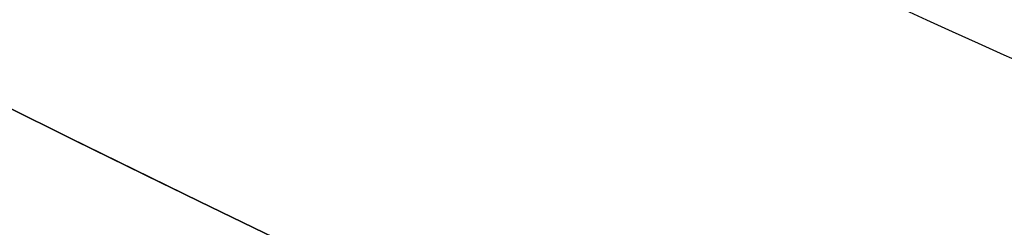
# Model space of a CAD drawing. Header units: millimetres. Extents: x -1649 to 240, y -242 to 238.
# Tile 354 of 656: x -10.26 to -9.28, y -22.609 to -22.402. Entities that reach past the tile are written whole.
import ezdxf

# ---------------------------------------------------------------- set-up
doc = ezdxf.new("R2010")
doc.units = ezdxf.units.MM
for name, color, linetype, true_color in [('BOMBILLA', 7, 'Continuous', 0xfff700), ('NEGRO', 7, 'Continuous', 0x292828), ('PANTALLA', 7, 'Continuous', 0xffffff)]:
    doc.layers.add(name, color=color, linetype=linetype, true_color=true_color)

# ---------------------------------------------------------------- blocks, each defined once
blk = doc.blocks.new('DOME M 29914')
at = {"layer": 'BOMBILLA', "extrusion": (0, 0, -1)}
blk.add_arc((-12.50152331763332, -0.01811837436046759, -330.6345638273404), 24.05871559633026, 180.8118392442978, 0.8118392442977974, dxfattribs=at)
at = {"layer": 'NEGRO', "extrusion": (0, 0, -1)}
for centre, radius, start, end in [((-12.49999999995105, -1.341600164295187e-10, -253.25), 211.4999999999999, 292.5907274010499, 112.5907273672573), ((-12.49999999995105, -1.341600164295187e-10, -253.5), 210, 329.857864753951, 149.8578647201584), ((-12.49999999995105, -1.341600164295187e-10, -253.25), 210.4999999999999, 292.5907274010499, 112.5907273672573), ((-12.49999999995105, -1.341600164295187e-10, -253.5), 206, 329.857864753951, 149.8578647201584), ((-12.49999999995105, -1.341600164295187e-10, -247), 199.5, 292.5907274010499, 112.5907273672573), ((-12.49999999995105, -1.341500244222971e-10, -258.5), 211.5, 292.590727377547, 112.5907273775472), ((-12.49999999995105, -1.341506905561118e-10, -248), 210.5, 292.590727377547, 112.5907273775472), ((-12.49999999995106, -1.341466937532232e-10, -258.4999999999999), 210.5, 292.5907273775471, 112.5907273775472), ((-12.49999999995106, -1.341513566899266e-10, -247.5), 199.5, 292.5907273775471, 112.5907273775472), ((-12.49999999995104, -1.341606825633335e-10, -259.5), 210, 329.8578647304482, 149.8578647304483), ((-12.49999999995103, -1.341431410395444e-10, -259.5), 206, 329.8578647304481, 149.8578647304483), ((-12.49999999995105, -1.341600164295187e-10, -253.25), 211.4999999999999, 112.5907273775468, 292.5907274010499), ((-12.49999999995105, -1.341950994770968e-10, -248), 211.5, 112.5907273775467, 292.5907273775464), ((-12.49999999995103, -1.341977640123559e-10, -258.4999999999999), 211.5, 112.5907273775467, 292.5907273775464), ((-12.49999999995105, -1.341600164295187e-10, -253.25), 210.4999999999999, 112.5907273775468, 292.5907274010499), ((-12.49999999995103, -1.341911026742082e-10, -258.5), 210.5, 112.5907273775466, 292.5907273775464), ((-12.49999999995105, -1.341600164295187e-10, -247), 199.5, 112.5907273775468, 292.5907274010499), ((-12.49999999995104, -1.341873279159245e-10, -247.5), 199.5, 112.5907273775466, 292.5907273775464), ((-12.49999999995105, -1.341600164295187e-10, -253.5), 210, 149.8578647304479, 329.857864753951), ((-12.49999999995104, -1.341280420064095e-10, -259.5), 210, 149.8578647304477, 329.8578647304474), ((-12.49999999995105, -1.341600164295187e-10, -253.5), 206, 149.8578647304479, 329.857864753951), ((-12.49999999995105, -1.341633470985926e-10, -259.5), 206, 149.8578647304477, 329.8578647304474), ((-12.49999999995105, -1.341600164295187e-10, -265.119279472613), 28.40000000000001, 60.27582303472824, 240.2758230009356), ((-12.49999999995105, -1.341569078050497e-10, -265.619279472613), 26.30000000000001, 60.27582301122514, 240.2758230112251), ((-12.49999999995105, -1.341600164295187e-10, -264.369279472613), 26.30000000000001, 60.27582303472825, 240.2758230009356), ((-12.49999999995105, -1.341582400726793e-10, -267.119279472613), 28.40000000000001, 60.27582301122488, 240.2758230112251), ((-12.49999999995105, -1.341600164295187e-10, -265.119279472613), 28.40000000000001, 240.2758230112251, 60.27582303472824), ((-12.49999999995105, -1.3417089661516e-10, -267.119279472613), 28.4, 240.2758230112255, 60.27582301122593), ((-12.49999999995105, -1.341600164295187e-10, -264.369279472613), 26.30000000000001, 240.2758230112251, 60.27582303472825), ((-12.49999999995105, -1.341686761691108e-10, -265.619279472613), 26.3, 240.2758230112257, 60.27582301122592), ((-12.49999999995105, -1.341682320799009e-10, -275.919279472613), 23.1, 240.2758230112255, 60.27582301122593), ((-12.49999999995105, -1.341582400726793e-10, -256.5), 26, 227.962105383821, 47.96210538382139), ((-12.4999999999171, -7.470535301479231e-11, -275.919279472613), 21.85790949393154, 240.2758230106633, 60.27582301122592), ((-12.49999999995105, -1.341600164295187e-10, -273.571862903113), 20.59548659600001, 259.7877403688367, 60.27582302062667), ((-12.49999999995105, -1.341600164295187e-10, -267.568868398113), 20.59548659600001, 260.1318514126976, 60.27582303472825), ((-12.49999999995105, -1.341600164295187e-10, -270.867860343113), 20.59548659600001, 240.2758230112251, 60.27582303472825), ((-12.49999999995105, -1.341631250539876e-10, -252.7), 21.75, 227.962105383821, 47.9621053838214), ((-12.49999999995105, -1.341640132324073e-10, -252.7), 20.95, 227.962105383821, 47.9621053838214), ((-12.49999999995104, -1.341553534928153e-10, -221), 20.94999999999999, 227.9621053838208, 47.9621053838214), ((-12.49999999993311, -1.141173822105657e-10, -281.3), 19.1499999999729, 227.9621053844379, 47.9621053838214), ((-12.49999999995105, -1.341600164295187e-10, -278.271747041), 19.85, 240.4672693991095, 34.66480464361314), ((-12.49999999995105, -1.341600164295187e-10, -275.271747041), 19.85, 240.4672693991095, 34.66480464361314), ((-12.49999999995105, -1.341600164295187e-10, -272.271747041), 19.85, 240.4672693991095, 34.66480464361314), ((-12.49999999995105, -1.341600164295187e-10, -269.271747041), 19.85, 240.4672693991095, 34.66480464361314), ((-12.49999999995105, -1.341600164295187e-10, -266.271747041), 19.85, 240.4672693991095, 34.66480464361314), ((-12.49999999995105, -1.341600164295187e-10, -263.271747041), 19.85, 240.4672693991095, 34.66480464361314), ((-12.49999999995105, -1.341600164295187e-10, -260.271747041), 19.85, 240.4672693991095, 34.66480464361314), ((-12.49999999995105, -1.341600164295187e-10, -257.271747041), 19.85, 240.4672693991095, 34.66480464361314), ((-12.49999999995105, -1.341600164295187e-10, -254.271747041), 19.85, 240.4672693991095, 34.66480464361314), ((-12.49999999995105, -1.341600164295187e-10, -251.271747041), 19.85, 240.4672693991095, 34.66480464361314), ((-12.49999999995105, -1.341600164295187e-10, -248.271747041), 19.85, 240.4672693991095, 34.66480464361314), ((-12.49999999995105, -1.341600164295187e-10, -245.271747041), 19.85, 240.4672693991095, 34.66480464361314), ((-12.49999999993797, -1.262969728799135e-10, -242.3), 19.85000000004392, 237.220322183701, 30.95717537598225), ((-12.49999999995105, -1.341600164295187e-10, -258.5), 32.49999999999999, 179.8578647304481, 359.8578647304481), ((-12.49999999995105, -1.341600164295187e-10, -257.5), 32.49999999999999, 179.8578647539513, 359.8578647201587), ((-12.49999999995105, -1.341600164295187e-10, -258.4999999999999), 20.25, 179.8578647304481, 359.8578647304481), ((-12.49999999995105, -1.341600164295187e-10, -242.9861459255), 19.85, 227.9621053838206, 308.5412627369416), ((-12.49999999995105, -1.341600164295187e-10, -271.519279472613), 23.10000000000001, 271.3777590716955, 317.1738869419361), ((-12.49999999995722, -1.265829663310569e-10, -274.9192794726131), 20.59548659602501, 240.2758230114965, 309.1348829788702)]:
    blk.add_arc(centre, radius, start, end, dxfattribs=at)
at = {"layer": 'NEGRO'}
for centre, radius, start, end in [((12.49999999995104, -1.341891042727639e-10, 248), 211.5, 67.4092726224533, 247.4092726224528), ((12.49999999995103, -1.341704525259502e-10, 246.5), 210, 67.4092726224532, 247.4092726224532), ((12.49999999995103, -1.341822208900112e-10, 247.5), 210, 67.40927262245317, 210.1421352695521), ((12.49999999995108, -1.341893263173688e-10, 247.5), 210.0000000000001, 67.40927262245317, 210.1421352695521), ((12.49999999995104, -1.341498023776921e-10, 247.5), 206, 30.14213526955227, 210.1421352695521), ((12.49999999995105, -1.341773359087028e-10, 246.5), 199.5, 67.40927262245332, 247.4092726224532), ((12.49999999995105, -1.341449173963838e-10, 248), 210.5, 247.4092726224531, 67.4092726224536), ((12.49999999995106, -1.341553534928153e-10, 246.5), 210, 247.4092726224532, 67.4092726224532), ((12.49999999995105, -1.34168010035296e-10, 246.5), 199.5, 247.4092726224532, 67.4092726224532), ((12.49999999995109, -1.341751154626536e-10, 247.5), 210, 247.4092726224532, 30.14213526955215), ((12.49999999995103, -1.341253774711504e-10, 247.5), 210.0000000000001, 247.4092726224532, 30.14213526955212), ((12.49999999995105, -1.341600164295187e-10, 247.5), 206, 210.1421352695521, 30.14213526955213), ((12.49999999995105, -1.341644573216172e-10, 263.1192794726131), 28.4, 299.7241769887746, 119.7241769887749), ((12.49999999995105, -1.341675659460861e-10, 263.1192794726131), 26.3, 299.7241769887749, 119.7241769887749), ((12.49999999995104, -1.341537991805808e-10, 263.119279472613), 28.40000000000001, 119.7241769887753, 299.7241769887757), ((12.49999999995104, -1.341571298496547e-10, 263.119279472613), 26.30000000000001, 119.7241769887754, 299.7241769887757), ((12.49999999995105, -1.341597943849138e-10, 255.7), 26, 132.0378946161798, 312.0378946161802), ((12.49999999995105, -1.341600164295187e-10, 256.1), 26, 132.0378946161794, 312.0378946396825), ((12.49999999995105, -1.341600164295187e-10, 269.359777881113), 21.85790949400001, 119.7241769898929, 299.724176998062), ((12.49999999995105, -1.341600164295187e-10, 272.359777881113), 21.85790949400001, 119.7241769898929, 299.724176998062), ((12.49999999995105, -1.341600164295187e-10, 274.513097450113), 21.85790949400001, 119.7241769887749, 286.8801097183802), ((12.49999999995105, -1.341617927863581e-10, 256.5), 24.75, 132.0378946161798, 312.0378946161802), ((12.49999999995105, -1.341622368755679e-10, 255.7), 24.75, 132.0378946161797, 312.0378946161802), ((12.49999999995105, -1.341640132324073e-10, 221), 21.75, 132.0378946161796, 312.0378946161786), ((12.49999999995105, -1.341600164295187e-10, 236.85), 21.75, 132.0378946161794, 312.0378946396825), ((12.49999999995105, -1.341600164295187e-10, 236.85), 20.95, 132.0378946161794, 312.0378946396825), ((12.49999999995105, -1.341600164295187e-10, 256.5), 32.49999999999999, 180.1421352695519, 0.1421352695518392), ((12.49999999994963, -1.929703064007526e-10, 267.1192794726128), 23.09999999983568, 222.8261130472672, 268.6222409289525)]:
    blk.add_arc(centre, radius, start, end, dxfattribs=at)
for points, weights in [([(93.57808880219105, 194.866481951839, 246.9393398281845), (-296.1548751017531, 357.0226595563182, 246.9393398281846), (-458.3110527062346, -32.71030434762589, 246.9393398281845), (-68.57808880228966, -194.8664819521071, 246.9393398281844)], [0.8164906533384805, 0.2721635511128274, 0.2721635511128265, 0.8164906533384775]), ([(93.3064566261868, 194.2136297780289, 247.6464466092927), (-295.1208029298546, 355.826543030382, 247.6464466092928), (-456.7337161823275, -32.60071652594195, 247.6464466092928), (-68.3064566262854, -194.213629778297, 247.6464466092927)], [0.8164906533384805, 0.2721635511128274, 0.2721635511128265, 0.8164906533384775]), ([(-68.57808880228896, -194.8664819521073, 246.9393398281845), (321.1548751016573, -357.0226595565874, 246.9393398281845), (483.3110527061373, 32.71030434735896, 246.9393398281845), (93.57808880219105, 194.866481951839, 246.9393398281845)], [0.8164906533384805, 0.2721635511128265, 0.2721635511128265, 0.8164906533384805]), ([(-68.3064566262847, -194.2136297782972, 247.6464466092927), (320.1208029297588, -355.8265430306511, 247.6464466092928), (481.7337161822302, 32.600716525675, 247.6464466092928), (93.3064566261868, 194.2136297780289, 247.6464466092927)], [0.8164906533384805, 0.2721635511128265, 0.2721635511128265, 0.8164906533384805]), ([(-2.652660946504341, 16.8063681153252, 254.821320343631), (-36.26539717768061, -13.49895377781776, 254.8213203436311), (-5.960075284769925, -47.11169000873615, 254.8213203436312), (27.65266094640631, -16.80636811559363, 254.8213203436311)], [0.8164906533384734, 0.2721635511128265, 0.2721635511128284, 0.816490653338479]), ([(-2.273865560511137, 16.38623235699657, 255.3870057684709), (-35.04633027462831, -13.1614987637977, 255.3870057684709), (-5.498599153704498, -45.93396347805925, 255.3870057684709), (27.27386556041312, -16.38623235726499, 255.3870057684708)], [0.816490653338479, 0.2721635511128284, 0.2721635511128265, 0.8164906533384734]), ([(-1.573958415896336, 15.60993985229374, 219.2322330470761), (-32.79383812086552, -12.53797697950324, 219.2322330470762), (-4.645921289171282, -43.75785668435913, 219.2322330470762), (26.57395841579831, -15.60993985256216, 219.2322330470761)], [0.816490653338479, 0.2721635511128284, 0.2721635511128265, 0.8164906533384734])]:
    blk.add_rational_spline(points, weights, degree=3, dxfattribs=at)
for points, weights, knots in [([(6.907576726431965, -20.47675540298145, 265.680037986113), (18.72983697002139, -23.70554248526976, 265.930037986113), (27.43717872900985, -15.08155832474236, 266.180037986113), (36.14452048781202, -6.457574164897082, 266.430037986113), (33.02960200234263, 5.395197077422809, 266.680037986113), (29.91468351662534, 17.24796832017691, 266.930037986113), (18.09242327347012, 20.47675540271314, 267.180037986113), (6.270163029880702, 23.70554248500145, 267.430037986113), (-2.437178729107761, 15.08155832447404, 267.680037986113), (-11.14452048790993, 6.457574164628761, 267.9300379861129), (-8.029602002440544, -5.39519707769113, 268.180037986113), (-4.914683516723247, -17.24796832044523, 268.430037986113), (6.907576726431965, -20.47675540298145, 268.680037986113), (18.72983697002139, -23.70554248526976, 268.930037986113), (27.43717872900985, -15.08155832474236, 269.180037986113), (36.14452048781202, -6.457574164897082, 269.430037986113), (33.02960200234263, 5.395197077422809, 269.680037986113), (29.91468351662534, 17.24796832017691, 269.930037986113), (18.09242327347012, 20.47675540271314, 270.180037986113), (6.270163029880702, 23.70554248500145, 270.430037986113), (-2.437178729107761, 15.08155832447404, 270.680037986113), (-11.14452048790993, 6.457574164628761, 270.9300379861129), (-8.029602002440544, -5.39519707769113, 271.180037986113), (-4.914683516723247, -17.24796832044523, 271.430037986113), (6.907576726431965, -20.47675540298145, 271.680037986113), (18.72983697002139, -23.70554248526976, 271.930037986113), (27.43717872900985, -15.08155832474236, 272.180037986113), (36.14452048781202, -6.457574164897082, 272.430037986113), (33.02960200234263, 5.395197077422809, 272.680037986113), (29.91468351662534, 17.24796832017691, 272.930037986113), (18.09242327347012, 20.47675540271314, 273.180037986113), (6.270163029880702, 23.70554248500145, 273.430037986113), (-2.437178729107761, 15.08155832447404, 273.680037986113), (-11.14452048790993, 6.457574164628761, 273.9300379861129), (-8.029602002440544, -5.39519707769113, 274.180037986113), (-4.914683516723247, -17.24796832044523, 274.430037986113), (6.907576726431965, -20.47675540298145, 274.680037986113), (18.72983697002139, -23.70554248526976, 274.930037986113), (27.43717872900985, -15.08155832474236, 275.180037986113), (33.52303629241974, -9.053962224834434, 275.3547714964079), (33.72102674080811, -0.4906464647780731, 275.5505846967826)], [1, 0.866025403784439, 1, 0.866025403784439, 1, 0.866025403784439, 1, 0.866025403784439, 1, 0.866025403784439, 1, 0.866025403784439, 1, 0.866025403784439, 1, 0.866025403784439, 1, 0.866025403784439, 1, 0.866025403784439, 1, 0.866025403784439, 1, 0.866025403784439, 1, 0.866025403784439, 1, 0.866025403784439, 1, 0.866025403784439, 1, 0.866025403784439, 1, 0.866025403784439, 1, 0.866025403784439, 1, 0.866025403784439, 1, 0.9024248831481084, 0.946979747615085], [0, 0, 0, 0.0416666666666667, 0.0416666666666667, 0.0833333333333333, 0.0833333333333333, 0.125, 0.125, 0.166666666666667, 0.166666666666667, 0.208333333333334, 0.208333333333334, 0.25, 0.25, 0.291666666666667, 0.291666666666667, 0.333333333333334, 0.333333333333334, 0.375, 0.375, 0.416666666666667, 0.416666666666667, 0.458333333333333, 0.458333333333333, 0.5, 0.5, 0.541666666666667, 0.541666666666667, 0.583333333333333, 0.583333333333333, 0.625, 0.625, 0.666666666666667, 0.666666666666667, 0.708333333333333, 0.708333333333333, 0.75, 0.75, 0.791666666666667, 0.791666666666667, 0.8220129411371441, 0.8220129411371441, 0.8220129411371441]), ([(6.907576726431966, -20.47675540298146, 267.788785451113), (18.72983697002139, -23.70554248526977, 268.038785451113), (27.43717872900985, -15.08155832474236, 268.288785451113), (36.14452048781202, -6.457574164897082, 268.538785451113), (33.02960200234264, 5.39519707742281, 268.788785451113), (29.91468351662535, 17.24796832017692, 269.038785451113), (18.09242327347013, 20.47675540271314, 269.288785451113), (6.270163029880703, 23.70554248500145, 269.538785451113), (-2.437178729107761, 15.08155832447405, 269.788785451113), (-11.14452048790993, 6.457574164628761, 270.038785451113), (-8.029602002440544, -5.39519707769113, 270.288785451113), (-4.914683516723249, -17.24796832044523, 270.538785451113), (6.907576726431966, -20.47675540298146, 270.788785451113), (18.72983697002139, -23.70554248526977, 271.038785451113), (27.43717872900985, -15.08155832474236, 271.288785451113), (36.14452048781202, -6.457574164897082, 271.538785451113), (33.02960200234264, 5.39519707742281, 271.788785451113), (29.91468351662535, 17.24796832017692, 272.038785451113), (18.09242327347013, 20.47675540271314, 272.288785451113), (6.270163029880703, 23.70554248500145, 272.538785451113), (-2.437178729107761, 15.08155832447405, 272.788785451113), (-11.14452048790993, 6.457574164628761, 273.038785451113), (-8.029602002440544, -5.39519707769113, 273.288785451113), (-4.914683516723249, -17.24796832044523, 273.538785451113), (6.907576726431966, -20.47675540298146, 273.788785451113), (18.72983697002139, -23.70554248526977, 274.038785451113), (27.43717872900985, -15.08155832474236, 274.288785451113), (36.14452048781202, -6.457574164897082, 274.538785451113), (33.02960200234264, 5.39519707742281, 274.788785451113), (29.91468351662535, 17.24796832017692, 275.038785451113), (18.09242327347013, 20.47675540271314, 275.288785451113), (12.34638650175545, 22.04606016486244, 275.4102942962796), (6.622775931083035, 20.39683669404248, 275.5505617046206)], [1, 0.866025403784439, 1, 0.866025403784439, 1, 0.866025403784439, 1, 0.866025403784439, 1, 0.866025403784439, 1, 0.866025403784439, 1, 0.866025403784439, 1, 0.866025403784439, 1, 0.866025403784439, 1, 0.866025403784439, 1, 0.866025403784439, 1, 0.866025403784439, 1, 0.866025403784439, 1, 0.866025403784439, 1, 0.866025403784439, 1, 0.9300682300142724, 0.9331421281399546], [0, 0, 0, 0.0416666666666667, 0.0416666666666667, 0.0833333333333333, 0.0833333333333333, 0.125, 0.125, 0.166666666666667, 0.166666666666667, 0.208333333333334, 0.208333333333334, 0.25, 0.25, 0.291666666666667, 0.291666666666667, 0.333333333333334, 0.333333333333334, 0.375, 0.375, 0.416666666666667, 0.416666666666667, 0.458333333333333, 0.458333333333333, 0.5, 0.5, 0.541666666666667, 0.541666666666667, 0.583333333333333, 0.583333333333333, 0.625, 0.625, 0.646749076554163, 0.646749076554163, 0.646749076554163]), ([(23.33770145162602, -18.98189755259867, 274.5958667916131), (15.47519105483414, -23.47099249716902, 274.395818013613), (6.74127664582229, -21.08566605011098, 274.216459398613), (-5.432538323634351, -17.76086557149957, 273.9664593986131), (-8.640084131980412, -5.555632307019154, 273.716459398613), (-11.84762994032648, 6.649600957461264, 273.466459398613), (-2.881360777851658, 15.53003374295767, 273.216459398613), (-0.8367582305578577, 17.55506279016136, 273.159451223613), (1.662298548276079, 18.98189755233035, 273.095866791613)], [0.94918348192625, 0.900100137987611, 1, 0.866025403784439, 1, 0.866025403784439, 1, 0.965925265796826, 0.949183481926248], [3.772535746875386, 3.772535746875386, 3.772535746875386, 3.803605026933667, 3.803605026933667, 3.845271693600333, 3.845271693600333, 3.886938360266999, 3.886938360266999, 3.897535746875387, 3.897535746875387, 3.897535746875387]), ([(23.33770145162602, -18.98189755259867, 271.595866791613), (15.47519105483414, -23.47099249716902, 271.3958180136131), (6.74127664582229, -21.08566605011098, 271.216459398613), (-5.432538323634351, -17.76086557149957, 270.9664593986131), (-8.640084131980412, -5.555632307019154, 270.716459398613), (-11.84762994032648, 6.649600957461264, 270.4664593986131), (-2.881360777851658, 15.53003374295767, 270.216459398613), (-0.8367582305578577, 17.55506279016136, 270.159451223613), (1.662298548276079, 18.98189755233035, 270.095866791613)], [0.94918348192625, 0.900100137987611, 1, 0.866025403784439, 1, 0.866025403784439, 1, 0.965925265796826, 0.949183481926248], [4.022535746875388, 4.022535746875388, 4.022535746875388, 4.053605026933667, 4.053605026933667, 4.095271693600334, 4.095271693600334, 4.136938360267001, 4.136938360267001, 4.147535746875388, 4.147535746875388, 4.147535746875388]), ([(1.662298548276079, 18.98189755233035, 267.123688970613), (-0.8367582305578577, 17.55506279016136, 267.187273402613), (-2.881360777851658, 15.53003374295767, 267.244281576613), (-11.84762994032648, 6.649600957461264, 267.494281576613), (-8.640084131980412, -5.555632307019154, 267.744281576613), (-5.432538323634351, -17.76086557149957, 267.9942815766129), (6.74127664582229, -21.08566605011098, 268.244281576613), (15.47519105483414, -23.47099249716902, 268.4236401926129), (23.33770145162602, -18.98189755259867, 268.623688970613)], [0.949183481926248, 0.965925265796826, 1, 0.866025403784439, 1, 0.866025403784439, 1, 0.900100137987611, 0.949183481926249], [0.156069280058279, 0.156069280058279, 0.156069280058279, 0.166666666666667, 0.166666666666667, 0.208333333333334, 0.208333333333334, 0.25, 0.25, 0.281069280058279, 0.281069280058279, 0.281069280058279]), ([(1.662298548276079, 18.98189755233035, 270.123688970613), (-0.8367582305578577, 17.55506279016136, 270.1872734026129), (-2.881360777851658, 15.53003374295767, 270.244281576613), (-11.84762994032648, 6.649600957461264, 270.4942815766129), (-8.640084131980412, -5.555632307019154, 270.744281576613), (-5.432538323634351, -17.76086557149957, 270.9942815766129), (6.74127664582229, -21.08566605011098, 271.244281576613), (15.47519105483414, -23.47099249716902, 271.4236401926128), (23.33770145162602, -18.98189755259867, 271.623688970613)], [0.949183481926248, 0.965925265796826, 1, 0.866025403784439, 1, 0.866025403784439, 1, 0.900100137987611, 0.94918348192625], [0.406069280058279, 0.406069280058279, 0.406069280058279, 0.416666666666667, 0.416666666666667, 0.458333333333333, 0.458333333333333, 0.5, 0.5, 0.53106928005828, 0.53106928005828, 0.53106928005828]), ([(1.662298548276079, 18.98189755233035, 273.123688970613), (-0.8367582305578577, 17.55506279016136, 273.1872734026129), (-2.881360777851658, 15.53003374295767, 273.244281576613), (-11.84762994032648, 6.649600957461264, 273.494281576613), (-8.640084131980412, -5.555632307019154, 273.744281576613), (-5.432538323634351, -17.76086557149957, 273.994281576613), (6.74127664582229, -21.08566605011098, 274.244281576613), (15.47519105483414, -23.47099249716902, 274.4236401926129), (23.33770145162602, -18.98189755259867, 274.623688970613)], [0.949183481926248, 0.965925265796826, 1, 0.866025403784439, 1, 0.866025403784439, 1, 0.900100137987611, 0.94918348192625], [0.656069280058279, 0.656069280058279, 0.656069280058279, 0.666666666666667, 0.666666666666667, 0.708333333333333, 0.708333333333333, 0.75, 0.75, 0.78106928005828, 0.78106928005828, 0.78106928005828])]:
    blk.add_rational_spline(points, weights, degree=2, knots=knots, dxfattribs=at)
for points in [[(-81.44199946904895, -154.7123160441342, 0.5), (3.009083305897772, -8.43874992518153, 0.5)], [(3.009083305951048, -8.438749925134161, 13), (-81.44199946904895, -154.7123160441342, 13)], [(-79.94199946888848, -152.1142398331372, 25.49999999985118), (3.009083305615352, -8.438749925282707, 25.50000000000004)], [(9.937286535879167, -12.43874992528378, 0.5000000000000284), (-74.51379623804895, -158.7123160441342, 0.5)], [(9.937286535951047, -12.43874992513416, 13), (-74.51379623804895, -158.7123160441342, 13)], [(9.937286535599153, -12.4387499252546, 25.5), (-73.01379623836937, -156.1142398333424, 25.49999999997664)], [(4.999999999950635, -12.99038105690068, 0.5), (-77.50000000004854, -155.8845726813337, 0.5)], [(4.999999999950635, -12.99038105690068), (-77.50000000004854, -155.8845726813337)], [(8.24759526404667, -14.86538105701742), (-74.25240473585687, -157.7595726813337)], [(-74.25240473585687, -157.7595726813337, 0.5), (8.24759526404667, -14.86538105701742, 0.5000000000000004)], [(8.247595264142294, -14.86538105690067, 0.25), (-74.25240473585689, -157.7595726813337, 0.25)]]:
    blk.add_open_spline(points, degree=1, dxfattribs=at)
blk.add_open_spline([(22.88069400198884, -18.18146319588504, 275.2599914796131), (22.37034527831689, -18.46368268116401, 275.2520334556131), (21.64882388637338, -18.83872435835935, 275.240781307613), (20.20725946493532, -19.42873560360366, 275.218961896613), (19.66677423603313, -19.62924196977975, 275.210865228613), (18.76198188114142, -19.91478353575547, 275.197484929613), (18.44472608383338, -20.00737719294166, 275.192818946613), (17.94509204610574, -20.1393129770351, 275.185511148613), (17.77459116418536, -20.18212932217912, 275.183023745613), (17.42566318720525, -20.26488805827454, 275.1779459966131), (17.22590366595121, -20.30930058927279, 275.1750466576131), (15.77642545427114, -20.61303677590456, 275.154051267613), (14.60160690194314, -20.73330595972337, 275.137496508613), (13.046242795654, -20.79132946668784, 275.115826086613), (12.56185365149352, -20.79010295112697, 275.109129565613), (11.88800167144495, -20.76828234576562, 275.099875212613), (11.67215687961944, -20.75766359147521, 275.096922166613), (11.36162959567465, -20.7379353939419, 275.0926902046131), (11.20967482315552, -20.72711976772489, 275.090623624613), (11.0626894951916, -20.71509136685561, 275.088631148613), (10.96580372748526, -20.7068257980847, 275.087319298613), (10.93930633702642, -20.70454375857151, 275.086960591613), (10.32072164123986, -20.6474650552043, 275.078604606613), (9.78822979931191, -20.57632055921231, 275.0714852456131), (9.01713831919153, -20.4445726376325, 275.061268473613), (8.76470717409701, -20.39648237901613, 275.057939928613), (8.393089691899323, -20.31875801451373, 275.0530626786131), (8.209037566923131, -20.27849829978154, 275.050652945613), (7.99740560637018, -20.22922685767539, 275.047892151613), (7.892365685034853, -20.204033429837, 275.046524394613), (7.847515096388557, -20.19311863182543, 275.045940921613), (7.817651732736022, -20.18581617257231, 275.045552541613), (7.815416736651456, -20.18528184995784, 275.045523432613), (6.905513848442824, -19.96065344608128, 275.033697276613), (6.226958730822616, -19.7343698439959, 275.024662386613), (5.493012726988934, -19.47012648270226, 275.014759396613), (5.295630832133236, -19.39402795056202, 275.012066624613), (5.068156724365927, -19.30413569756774, 275.008939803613), (5.003772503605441, -19.27818281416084, 275.008049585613), (4.924151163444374, -19.24577894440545, 275.006942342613), (4.888580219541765, -19.23120554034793, 275.006445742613), (4.859339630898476, -19.21914489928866, 275.006034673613), (4.841250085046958, -19.21166889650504, 275.0057796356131), (4.849641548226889, -19.21515640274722, 275.0058992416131), (3.265202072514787, -18.55775271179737, 274.983400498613), (1.399761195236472, -17.56557525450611, 274.9546426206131), (-0.4988035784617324, -15.97514236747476, 274.919279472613)], degree=3, knots=[0, 0, 0, 0, 0.124999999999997, 0.124999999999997, 0.187499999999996, 0.187499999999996, 0.218749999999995, 0.218749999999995, 0.234374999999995, 0.234374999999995, 0.249999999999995, 0.249999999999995, 0.374999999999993, 0.374999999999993, 0.437499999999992, 0.437499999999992, 0.468749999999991, 0.468749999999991, 0.484374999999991, 0.49218749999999, 0.49218749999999, 0.49999999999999, 0.49999999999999, 0.562499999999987, 0.562499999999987, 0.593749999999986, 0.593749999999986, 0.609374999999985, 0.617187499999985, 0.621093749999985, 0.623046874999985, 0.623046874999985, 0.624999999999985, 0.624999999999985, 0.687499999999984, 0.687499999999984, 0.718749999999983, 0.718749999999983, 0.734374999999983, 0.734374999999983, 0.742187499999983, 0.746093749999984, 0.746093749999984, 0.749999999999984, 0.749999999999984, 1, 1, 1, 1], dxfattribs=at)
at = {"layer": 'PANTALLA', "extrusion": (0, 0, -1)}
for radius in [210, 206]:
    blk.add_arc((-12.49999999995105, -1.341611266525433e-10, -259.5), radius, 59.85786473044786, 239.8578647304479, dxfattribs=at)
at = {"layer": 'PANTALLA'}
for radius in [210, 206]:
    blk.add_arc((12.49999999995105, -1.341600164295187e-10, 259.5), radius, 120.1421352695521, 300.1421352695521, dxfattribs=at)
at = {"layer": 'PANTALLA', "extrusion": (0.864782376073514, 0.5021468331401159, 3.049165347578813e-17)}
for radius in [210, 206]:
    blk.add_arc((-6.276835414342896, 259.5, 10.80977970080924), radius, 0, 180, dxfattribs=at)
at = {"layer": 'PANTALLA', "extrusion": (0.502146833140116, -0.864782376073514, 0)}
for centre, radius, start in [((10.80977970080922, 259.5000000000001, 6.276835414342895), 210, 358.5434189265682), ((10.80977970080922, 259.5000000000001, 6.276835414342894), 206, 358.5151295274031)]:
    blk.add_arc(centre, radius, start, 180, dxfattribs=at)
at = {"layer": 'PANTALLA'}
for points, knots in [([(-152.2349515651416, 130.1303219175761, 254.1619244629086), (-148.4311605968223, 134.9456279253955, 254.1619244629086), (-144.4180670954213, 139.5918377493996, 254.1619244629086), (-135.9963979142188, 148.5192942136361, 254.1619244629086), (-131.5918717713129, 152.7962481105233, 254.1619244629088), (-124.7138543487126, 158.9127901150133, 254.1619244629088), (-122.3769522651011, 160.9009771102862, 254.1619244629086), (-117.6176894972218, 164.7734917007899, 254.1619244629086), (-115.1959005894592, 166.6573540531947, 254.1619244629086), (-111.5026355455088, 169.4024914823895, 254.1619244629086), (-110.2615802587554, 170.3039992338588, 254.1619244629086), (-107.7599337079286, 172.0796504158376, 254.1619244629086), (-106.4994175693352, 172.9537405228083, 254.1619244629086), (-103.9594537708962, 174.6741348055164, 254.1619244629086), (-102.6800823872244, 175.520387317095, 254.1619244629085), (-100.7472989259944, 176.7686126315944, 254.1619244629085), (-100.1007342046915, 177.1811721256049, 254.1619244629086), (-98.8032001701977, 177.9991313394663, 254.1619244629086), (-98.15215282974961, 178.4045800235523, 254.1619244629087), (-97.49894991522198, 178.806420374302, 254.1619244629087), (-96.74110677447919, 179.2726337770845, 254.1619244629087), (-95.98024954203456, 179.7340592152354, 254.1619244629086), (-94.45285327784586, 180.6471250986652, 254.1619244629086), (-93.68619060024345, 181.0988390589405, 254.1619244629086), (-92.91676112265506, 181.5456180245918, 254.1619244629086), (-92.14730831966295, 181.9924105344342, 254.1619244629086), (-91.37496414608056, 182.4343399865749, 254.1619244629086), (-89.82484464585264, 183.3082725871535, 254.1619244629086), (-89.04694384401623, 183.7403460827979, 254.1619244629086), (-88.2664026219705, 184.1674158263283, 254.1619244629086), (-87.59360014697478, 184.5355367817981, 254.1619244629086), (-86.91874742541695, 184.8999885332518, 254.1619244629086), (-85.56516968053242, 185.6214309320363, 254.1619244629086), (-84.88636327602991, 185.9784647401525, 254.1619244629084), (-82.84422539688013, 187.0383287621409, 254.1619244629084), (-81.47507822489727, 187.7299720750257, 254.1619244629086), (-78.72187086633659, 189.0831246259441, 254.1619244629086), (-77.33789335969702, 189.7445932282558, 254.1619244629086), (-74.55568938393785, 191.0370767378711, 254.1619244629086), (-73.15754646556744, 191.6680528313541, 254.1619244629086), (-68.94266623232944, 193.5148800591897, 254.1619244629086), (-66.1060665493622, 194.6843676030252, 254.1619244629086), (-60.38365236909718, 196.8981714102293, 254.1619244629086), (-57.49852536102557, 197.9422217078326, 254.1619244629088), (-48.77692298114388, 200.883796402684, 254.1619244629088), (-42.87909702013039, 202.5890336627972, 254.1619244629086), (-30.95104446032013, 205.4779007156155, 254.1619244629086), (-24.92655343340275, 206.6601414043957, 254.1619244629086), (-18.85895380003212, 207.5767833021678, 254.1619244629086), (-11.78366055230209, 208.6456590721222, 254.1619244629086), (-4.65834489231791, 209.3520919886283, 254.1619244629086), (9.636526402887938, 210.0345393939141, 254.1619244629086), (16.79673406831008, 210.0101076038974, 254.1619244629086), (38.24090065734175, 208.8396227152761, 254.1619244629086), (52.42274021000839, 206.5980561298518, 254.1619244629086), (66.26563000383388, 202.9304363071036, 254.1619244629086), (80.09839053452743, 199.2655001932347, 254.1619244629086), (93.52017523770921, 194.1958114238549, 254.1619244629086), (112.7181359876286, 184.6048689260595, 254.1619244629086), (118.9472309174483, 181.0845643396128, 254.1619244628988), (131.0218246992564, 173.4220559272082, 254.1619244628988), (136.8594390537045, 169.2848555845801, 254.1619244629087), (142.474544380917, 164.8578865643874, 254.1619244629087), (152.8431851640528, 156.6832132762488, 254.1619244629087), (162.4174956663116, 147.5485799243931, 254.1619244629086), (179.722944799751, 127.6022165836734, 254.1619244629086), (187.4154922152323, 116.8349670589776, 254.1619244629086), (194.0456180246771, 105.416761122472, 254.1619244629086), (200.6757438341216, 93.99855518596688, 254.1619244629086), (206.2138776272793, 81.98031812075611, 254.1619244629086), (214.9589424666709, 57.06325928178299, 254.1619244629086), (218.1463719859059, 44.22000264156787, 254.1619244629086), (220.1063333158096, 31.16272319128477, 254.1619244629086), (221.167744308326, 24.09159391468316, 254.1619244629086), (221.8671954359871, 16.9708540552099, 254.1619244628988), (222.5367079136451, 2.68584081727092, 254.1619244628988), (222.5063320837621, -4.469104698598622, 254.1619244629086), (221.3196483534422, -25.89664904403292, 254.1619244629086), (219.0695100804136, -40.06643826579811, 254.1619244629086), (215.3956309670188, -53.89682628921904, 254.1619244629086), (211.7190615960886, -67.73734183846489, 254.1619244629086), (206.6359550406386, -81.16534323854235, 254.1619244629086), (197.0227043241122, -100.369710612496, 254.1619244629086), (193.4946289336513, -106.6004292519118, 254.1619244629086), (185.8159999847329, -118.6771729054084, 254.1619244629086), (181.6704677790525, -124.5153004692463, 254.1619244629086), (177.2349515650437, -130.1303219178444, 254.1619244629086), (173.4311605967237, -134.9456279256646, 254.1619244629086), (169.4180670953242, -139.5918377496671, 254.1619244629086), (160.9963979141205, -148.5192942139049, 254.1619244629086), (156.5918717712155, -152.7962481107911, 254.1619244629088), (149.7138543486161, -158.9127901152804, 254.1619244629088), (147.3769522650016, -160.9009771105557, 254.1619244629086), (142.6176894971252, -164.7734917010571, 254.1619244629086), (140.1959005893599, -166.6573540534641, 254.1619244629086), (136.5026355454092, -169.4024914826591, 254.1619244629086), (135.2615802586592, -170.3039992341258, 254.1619244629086), (132.7599337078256, -172.0796504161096, 254.1619244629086), (131.4994175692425, -172.9537405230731, 254.1619244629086), (128.9594537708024, -174.6741348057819, 254.1619244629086), (127.6800823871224, -175.520387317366, 254.1619244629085), (125.7472989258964, -176.7686126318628, 254.1619244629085), (125.1007342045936, -177.1811721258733, 254.1619244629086), (123.8032001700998, -177.9991313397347, 254.1619244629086), (123.1521528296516, -178.4045800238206, 254.1619244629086), (122.498949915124, -178.8064203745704, 254.1619244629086), (121.7411067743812, -179.2726337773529, 254.1619244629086), (120.9802495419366, -179.7340592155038, 254.1619244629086), (119.4528532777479, -180.6471250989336, 254.1619244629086), (118.6861906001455, -181.0988390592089, 254.1619244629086), (117.9167611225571, -181.5456180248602, 254.1619244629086), (117.147308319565, -181.9924105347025, 254.1619244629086), (116.3749641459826, -182.4343399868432, 254.1619244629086), (114.8248446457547, -183.3082725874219, 254.1619244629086), (114.0469438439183, -183.7403460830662, 254.1619244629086), (113.2664026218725, -184.1674158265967, 254.1619244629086), (112.5936001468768, -184.5355367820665, 254.1619244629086), (111.918747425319, -184.8999885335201, 254.1619244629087), (110.5651696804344, -185.6214309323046, 254.1619244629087), (109.8863632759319, -185.9784647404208, 254.1619244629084), (107.8442253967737, -187.0383287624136, 254.1619244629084), (106.4750782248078, -187.7299720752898, 254.1619244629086), (103.7218708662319, -189.0831246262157, 254.1619244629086), (102.3378933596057, -189.744593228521, 254.1619244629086), (99.55568938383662, -191.037076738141, 254.1619244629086), (98.15754646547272, -191.6680528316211, 254.1619244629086), (93.94266623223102, -193.5148800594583, 254.1619244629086), (91.10606654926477, -194.6843676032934, 254.1619244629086), (85.38365236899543, -196.8981714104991, 254.1619244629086), (82.49852536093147, -197.9422217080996, 254.1619244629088), (73.7769229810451, -200.8837964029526, 254.1619244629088), (67.8790970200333, -202.5890336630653, 254.1619244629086), (55.9510444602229, -205.4779007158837, 254.1619244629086), (49.92655343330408, -206.6601414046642, 254.1619244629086), (43.85895379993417, -207.5767833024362, 254.1619244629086), (36.78366055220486, -208.6456590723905, 254.1619244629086), (29.65834489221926, -209.3520919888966, 254.1619244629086), (15.36347359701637, -210.0345393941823, 254.1619244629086), (8.20326593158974, -210.0101076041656, 254.1619244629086), (-13.24090065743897, -208.8396227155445, 254.1619244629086), (-27.4227402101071, -206.5980561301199, 254.1619244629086), (-41.26563000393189, -202.9304363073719, 254.1619244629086), (-55.0983905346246, -199.2655001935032, 254.1619244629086), (-68.52017523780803, -194.1958114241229, 254.1619244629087), (-87.71813598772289, -184.6048689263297, 254.1619244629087), (-93.94723091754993, -181.0845643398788, 254.1619244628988), (-106.0218246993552, -173.422055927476, 254.1619244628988), (-111.8594390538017, -169.284855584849, 254.1619244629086), (-117.474544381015, -164.8578865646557, 254.1619244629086), (-127.8431851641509, -156.683213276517, 254.1619244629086), (-137.4174956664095, -147.5485799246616, 254.1619244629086), (-154.7229447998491, -127.6022165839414, 254.1619244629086), (-162.4154922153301, -116.8349670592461, 254.1619244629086), (-169.045618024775, -105.4167611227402, 254.1619244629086), (-175.6757438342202, -93.99855518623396, 254.1619244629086), (-181.2138776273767, -81.98031812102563, 254.1619244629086), (-189.9589424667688, -57.06325928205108, 254.1619244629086), (-193.1463719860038, -44.22000264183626, 254.1619244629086), (-195.1063333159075, -31.16272319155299, 254.1619244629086), (-196.1677443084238, -24.09159391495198, 254.1619244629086), (-196.8671954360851, -16.97085405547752, 254.1619244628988), (-197.5367079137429, -2.685840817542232, 254.1619244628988), (-197.5063320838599, 4.469104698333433, 254.1619244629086), (-196.3196483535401, 25.89664904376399, 254.1619244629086), (-194.0695100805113, 40.06643826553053, 254.1619244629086), (-190.3956309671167, 53.8968262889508, 254.1619244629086), (-186.7190615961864, 67.7373418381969, 254.1619244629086), (-181.6359550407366, 81.16534323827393, 254.1619244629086), (-172.0227043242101, 100.3697106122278, 254.1619244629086), (-168.4946289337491, 106.6004292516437, 254.1619244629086), (-160.8159999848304, 118.6771729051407, 254.1619244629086), (-156.6704677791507, 124.5153004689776, 254.1619244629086), (-152.2349515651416, 130.1303219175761, 254.1619244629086)], [0, 0, 0, 0, 18.41104059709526, 18.41104059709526, 36.82208119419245, 36.82208119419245, 46.02649567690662, 46.02649567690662, 55.23091015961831, 55.23091015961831, 59.83297919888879, 59.83297919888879, 64.43504823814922, 64.43504823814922, 69.0371172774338, 69.0371172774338, 71.33810861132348, 71.33810861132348, 73.63915176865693, 73.63915176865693, 73.63915176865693, 76.30845475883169, 76.30845475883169, 78.97783866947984, 78.97783866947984, 78.97783866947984, 81.64714165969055, 81.64714165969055, 84.31652557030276, 84.31652557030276, 84.31652557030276, 86.61741973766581, 86.61741973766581, 88.91836572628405, 88.91836572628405, 93.52044772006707, 93.52044772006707, 98.1225297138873, 98.1225297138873, 102.7246117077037, 102.7246117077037, 111.9290521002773, 111.9290521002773, 121.1334924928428, 121.1334924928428, 139.5445849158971, 139.5445849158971, 157.9556773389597, 157.9556773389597, 157.9556773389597, 179.4340849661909, 179.4340849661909, 200.912492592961, 200.912492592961, 243.8973990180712, 243.8973990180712, 243.8973990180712, 286.8508179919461, 286.8508179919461, 308.3135126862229, 308.3135126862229, 329.776207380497, 329.776207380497, 329.776207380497, 369.4162010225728, 369.4162010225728, 409.0561946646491, 409.0561946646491, 409.0561946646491, 448.696188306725, 448.696188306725, 488.3361819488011, 488.3361819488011, 488.3361819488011, 509.7988766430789, 509.7988766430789, 531.2615713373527, 531.2615713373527, 574.2149903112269, 574.2149903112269, 574.2149903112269, 617.1998967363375, 617.1998967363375, 638.678304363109, 638.678304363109, 660.1567119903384, 660.1567119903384, 660.1567119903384, 678.5677525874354, 678.5677525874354, 696.9787931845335, 696.9787931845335, 706.1832076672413, 706.1832076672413, 715.3876221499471, 715.3876221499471, 719.9896911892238, 719.9896911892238, 724.5917602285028, 724.5917602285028, 729.1938292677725, 729.1938292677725, 731.494820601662, 731.494820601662, 733.7958637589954, 733.7958637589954, 733.7958637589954, 736.4651667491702, 736.4651667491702, 739.1345506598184, 739.1345506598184, 739.1345506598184, 741.8038536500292, 741.8038536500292, 744.4732375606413, 744.4732375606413, 744.4732375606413, 746.774131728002, 746.774131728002, 749.0750777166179, 749.0750777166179, 753.6771597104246, 753.6771597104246, 758.2792417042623, 758.2792417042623, 762.8813236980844, 762.8813236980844, 772.0857640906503, 772.0857640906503, 781.2902044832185, 781.2902044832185, 799.7012969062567, 799.7012969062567, 818.1123893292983, 818.1123893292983, 818.1123893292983, 839.5907969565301, 839.5907969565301, 861.0692045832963, 861.0692045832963, 904.0541110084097, 904.0541110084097, 904.0541110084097, 947.007529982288, 947.007529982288, 968.4702246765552, 968.4702246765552, 989.9329193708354, 989.9329193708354, 989.9329193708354, 1029.572913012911, 1029.572913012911, 1069.212906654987, 1069.212906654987, 1069.212906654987, 1108.852900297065, 1108.852900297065, 1148.49289393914, 1148.49289393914, 1148.49289393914, 1169.955588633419, 1169.955588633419, 1191.418283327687, 1191.418283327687, 1234.371702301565, 1234.371702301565, 1234.371702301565, 1277.356608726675, 1277.356608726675, 1298.835016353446, 1298.835016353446, 1320.313423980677, 1320.313423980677, 1320.313423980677, 1320.313423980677]), ([(-149.0909969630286, 127.655217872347, 254.1619244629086), (-145.365156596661, 132.3715331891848, 254.1619244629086), (-141.434621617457, 136.9224697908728, 254.1619244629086), (-133.1867417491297, 145.6674422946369, 254.1619244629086), (-128.8733509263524, 149.8572858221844, 254.1619244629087), (-122.1379412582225, 155.8497960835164, 254.1619244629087), (-119.8495361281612, 157.797764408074, 254.1619244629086), (-115.1891182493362, 161.5921509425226, 254.1619244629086), (-112.8176637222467, 163.438114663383, 254.1619244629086), (-109.2012051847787, 166.128199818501, 254.1619244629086), (-107.9859664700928, 167.0116582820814, 254.1619244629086), (-105.536372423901, 168.7518204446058, 254.1619244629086), (-104.3020904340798, 169.6084720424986, 254.1619244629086), (-101.8149999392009, 171.2946085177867, 254.1619244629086), (-100.5622658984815, 172.1240429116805, 254.1619244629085), (-98.66973098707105, 173.3475126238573, 254.1619244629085), (-98.03663158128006, 173.7518986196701, 254.1619244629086), (-96.76612162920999, 174.5536704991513, 254.1619244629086), (-96.12863490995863, 174.9511042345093, 254.1619244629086), (-95.48903823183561, 175.3450101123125, 254.1619244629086), (-94.73142274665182, 175.8115997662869, 254.1619244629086), (-93.97073116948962, 176.2733104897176, 254.1619244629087), (-92.44355573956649, 177.1867566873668, 254.1619244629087), (-91.67694340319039, 177.6385685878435, 254.1619244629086), (-90.90751194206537, 178.0853487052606, 254.1619244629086), (-90.13805623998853, 178.5321428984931, 254.1619244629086), (-89.3656519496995, 178.9739800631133, 254.1619244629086), (-87.81531161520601, 179.8475323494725, 254.1619244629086), (-87.03724514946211, 180.2793205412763, 254.1619244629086), (-86.25649093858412, 180.7060055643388, 254.1619244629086), (-85.59732444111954, 181.0662424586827, 254.1619244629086), (-84.93615462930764, 181.422889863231, 254.1619244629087), (-83.61003127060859, 182.1288859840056, 254.1619244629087), (-82.9449982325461, 182.478276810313, 254.1619244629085), (-80.94431121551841, 183.5154566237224, 254.1619244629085), (-79.60297455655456, 184.1923022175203, 254.1619244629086), (-76.90572909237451, 185.5165160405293, 254.1619244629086), (-75.54990104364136, 186.1638446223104, 254.1619244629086), (-72.82432139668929, 187.4287125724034, 254.1619244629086), (-71.45465140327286, 188.046214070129, 254.1619244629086), (-67.3256565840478, 189.8536244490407, 254.1619244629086), (-64.5469222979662, 190.9981830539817, 254.1619244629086), (-58.9413591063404, 193.1648683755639, 254.1619244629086), (-56.1152016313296, 194.1867355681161, 254.1619244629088), (-47.57201051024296, 197.0659382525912, 254.1619244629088), (-41.79501502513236, 198.7352052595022, 254.1619244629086), (-30.1115958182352, 201.5635938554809, 254.1619244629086), (-24.21077317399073, 202.7213595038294, 254.1619244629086), (-18.26778639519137, 203.6193710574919, 254.1619244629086), (-11.32705264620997, 204.6681465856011, 254.1619244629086), (-4.337234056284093, 205.3613552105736, 254.1619244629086), (9.68582396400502, 206.0312089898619, 254.1619244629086), (16.70989230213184, 206.0074160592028, 254.1619244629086), (37.74635756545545, 204.8596571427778, 254.1619244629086), (51.65859407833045, 202.6609538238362, 254.1619244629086), (65.23832905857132, 199.0632401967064, 254.1619244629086), (78.80773697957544, 195.46826254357, 254.1619244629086), (91.9740039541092, 190.4952501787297, 254.1619244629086), (110.806487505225, 181.0871015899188, 254.1619244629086), (116.9169976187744, 177.6338775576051, 254.1619244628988), (128.7617233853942, 170.1173580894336, 254.1619244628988), (134.4882043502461, 166.0589709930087, 254.1619244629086), (139.9964106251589, 161.7163264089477, 254.1619244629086), (150.1676004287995, 153.6974069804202, 254.1619244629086), (159.5595835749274, 144.7367955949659, 254.1619244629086), (176.5354653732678, 125.170392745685, 254.1619244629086), (184.081506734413, 114.6082355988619, 254.1619244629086), (190.5853487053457, 103.4075119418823, 254.1619244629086), (197.0891906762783, 92.206788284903, 254.1619244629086), (202.5218252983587, 80.41745476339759, 254.1619244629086), (211.1002617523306, 55.97496897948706, 254.1619244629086), (214.2269331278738, 43.37632500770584, 254.1619244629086), (216.1494988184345, 30.56773757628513, 254.1619244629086), (217.190663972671, 23.63124902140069, 254.1619244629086), (217.8767546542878, 16.6460955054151, 254.1619244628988), (218.5334213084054, 2.63308789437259, 254.1619244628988), (218.5035684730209, -4.385615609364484, 254.1619244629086), (217.3392950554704, -25.40513425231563, 254.1619244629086), (215.1318531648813, -39.30508527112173, 254.1619244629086), (211.5277585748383, -52.87207454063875, 254.1619244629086), (207.9209210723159, -66.44938902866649, 254.1619244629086), (202.9342294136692, -79.62199421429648, 254.1619244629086), (193.5033376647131, -98.46100963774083, 254.1619244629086), (190.0421912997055, -104.573175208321, 254.1619244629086), (182.5092369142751, -116.4200928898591, 254.1619244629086), (178.4423554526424, -122.1470971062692, 254.1619244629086), (174.0909969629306, -127.6552178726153, 254.1619244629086), (170.365156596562, -132.3715331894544, 254.1619244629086), (166.4346216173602, -136.9224697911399, 254.1619244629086), (158.1867417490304, -145.6674422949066, 254.1619244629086), (153.8733509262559, -149.8572858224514, 254.1619244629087), (147.1379412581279, -155.8497960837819, 254.1619244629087), (144.8495361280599, -157.7977644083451, 254.1619244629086), (140.1891182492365, -161.5921509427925, 254.1619244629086), (137.8176637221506, -163.43811466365, 254.1619244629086), (134.20120518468, -166.1281998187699, 254.1619244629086), (132.9859664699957, -167.0116582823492, 254.1619244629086), (130.5363724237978, -168.7518204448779, 254.1619244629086), (129.3020904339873, -169.6084720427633, 254.1619244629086), (126.8149999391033, -171.2946085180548, 254.1619244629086), (125.5622658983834, -172.124042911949, 254.1619244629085), (123.6697309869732, -173.3475126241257, 254.1619244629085), (123.0366315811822, -173.7518986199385, 254.1619244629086), (121.7661216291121, -174.5536704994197, 254.1619244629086), (121.1286349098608, -174.9511042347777, 254.1619244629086), (120.4890382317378, -175.3450101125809, 254.1619244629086), (119.731422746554, -175.8115997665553, 254.1619244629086), (118.9707311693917, -176.273310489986, 254.1619244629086), (117.4435557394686, -177.1867566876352, 254.1619244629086), (116.6769434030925, -177.6385685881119, 254.1619244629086), (115.9075119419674, -178.0853487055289, 254.1619244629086), (115.1380562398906, -178.5321428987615, 254.1619244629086), (114.3656519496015, -178.9739800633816, 254.1619244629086), (112.815311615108, -179.8475323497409, 254.1619244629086), (112.0372451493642, -180.2793205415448, 254.1619244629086), (111.2564909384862, -180.7060055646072, 254.1619244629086), (110.5973244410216, -181.0662424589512, 254.1619244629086), (109.9361546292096, -181.4228898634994, 254.1619244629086), (108.6100312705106, -182.128885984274, 254.1619244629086), (107.9449982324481, -182.4782768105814, 254.1619244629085), (105.9443112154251, -183.5154566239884, 254.1619244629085), (104.6029745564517, -184.192302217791, 254.1619244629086), (101.9057290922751, -185.5165160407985, 254.1619244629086), (100.5499010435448, -186.1638446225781, 254.1619244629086), (97.82432139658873, -187.4287125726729, 254.1619244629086), (96.45465140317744, -188.0462140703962, 254.1619244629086), (92.32565658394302, -189.853624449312, 254.1619244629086), (89.54692229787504, -190.9981830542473, 254.1619244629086), (83.94135910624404, -193.1648683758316, 254.1619244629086), (81.11520163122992, -194.1867355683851, 254.1619244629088), (72.5720105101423, -197.0659382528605, 254.1619244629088), (66.79501502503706, -198.7352052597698, 254.1619244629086), (55.11159581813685, -201.5635938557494, 254.1619244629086), (49.21077317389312, -202.7213595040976, 254.1619244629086), (43.2677863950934, -203.6193710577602, 254.1619244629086), (36.32705264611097, -204.6681465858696, 254.1619244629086), (29.33723405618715, -205.3613552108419, 254.1619244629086), (15.3141760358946, -206.0312089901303, 254.1619244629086), (8.290107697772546, -206.0074160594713, 254.1619244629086), (-12.74635756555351, -204.8596571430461, 254.1619244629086), (-26.65859407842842, -202.6609538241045, 254.1619244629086), (-40.23832905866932, -199.0632401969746, 254.1619244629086), (-53.80773697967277, -195.4682625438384, 254.1619244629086), (-66.97400395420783, -190.4952501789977, 254.1619244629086), (-85.80648750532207, -181.0871015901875, 254.1619244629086), (-91.91699761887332, -177.6338775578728, 254.1619244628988), (-103.7617233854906, -170.1173580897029, 254.1619244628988), (-109.4882043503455, -166.0589709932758, 254.1619244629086), (-114.9964106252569, -161.716326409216, 254.1619244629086), (-125.1676004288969, -153.6974069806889, 254.1619244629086), (-134.5595835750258, -144.7367955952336, 254.1619244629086), (-151.5354653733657, -125.1703927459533, 254.1619244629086), (-159.081506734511, -114.6082355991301, 254.1619244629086), (-165.5853487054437, -103.4075119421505, 254.1619244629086), (-172.0891906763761, -92.20678828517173, 254.1619244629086), (-177.5218252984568, -80.41745476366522, 254.1619244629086), (-186.1002617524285, -55.97496897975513, 254.1619244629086), (-189.2269331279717, -43.37632500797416, 254.1619244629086), (-191.1494988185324, -30.56773757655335, 254.1619244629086), (-192.190663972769, -23.63124902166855, 254.1619244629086), (-192.8767546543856, -16.64609550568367, 254.1619244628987), (-193.5334213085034, -2.633087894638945, 254.1619244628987), (-193.5035684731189, 4.385615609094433, 254.1619244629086), (-192.3392950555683, 25.40513425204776, 254.1619244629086), (-190.1318531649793, 39.30508527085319, 254.1619244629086), (-186.5277585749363, 52.87207454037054, 254.1619244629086), (-182.9209210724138, 66.4493890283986, 254.1619244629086), (-177.9342294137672, 79.62199421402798, 254.1619244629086), (-168.50333766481, 98.46100963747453, 254.1619244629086), (-165.0421912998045, 104.5731752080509, 254.1619244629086), (-157.509236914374, 116.4200928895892, 254.1619244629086), (-153.4423554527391, 122.1470971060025, 254.1619244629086), (-149.0909969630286, 127.655217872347, 254.1619244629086)], [0, 0, 0, 0, 18.03300776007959, 18.03300776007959, 36.0660155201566, 36.0660155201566, 45.08143953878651, 45.08143953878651, 54.0968635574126, 54.0968635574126, 58.60444060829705, 58.60444060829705, 63.11201765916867, 63.11201765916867, 67.61959471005, 67.61959471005, 69.87334106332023, 69.87334106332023, 72.12713802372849, 72.12713802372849, 72.12713802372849, 74.79645142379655, 74.79645142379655, 77.46584892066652, 77.46584892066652, 77.46584892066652, 80.13516232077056, 80.13516232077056, 82.8045598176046, 82.8045598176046, 82.8045598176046, 85.05821128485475, 85.05821128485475, 87.31191335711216, 87.31191335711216, 91.81950305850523, 91.81950305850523, 96.32709275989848, 96.32709275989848, 100.8346824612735, 100.8346824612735, 109.8501317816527, 109.8501317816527, 118.865581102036, 118.865581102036, 136.8986394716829, 136.8986394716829, 154.931697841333, 154.931697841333, 154.931697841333, 176.0017276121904, 176.0017276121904, 197.0717573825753, 197.0717573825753, 239.2393766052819, 239.2393766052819, 239.2393766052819, 281.3748936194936, 281.3748936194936, 302.4289036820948, 302.4289036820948, 323.482913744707, 323.482913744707, 323.482913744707, 362.3678861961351, 362.3678861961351, 401.2528586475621, 401.2528586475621, 401.2528586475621, 440.1378310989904, 440.1378310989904, 479.0228035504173, 479.0228035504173, 479.0228035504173, 500.0768136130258, 500.0768136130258, 521.130823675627, 521.130823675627, 563.2663406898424, 563.2663406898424, 563.2663406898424, 605.4339599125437, 605.4339599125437, 626.5039896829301, 626.5039896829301, 647.5740194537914, 647.5740194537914, 647.5740194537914, 665.6070272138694, 665.6070272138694, 683.6400349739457, 683.6400349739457, 692.6554589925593, 692.6554589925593, 701.6708830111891, 701.6708830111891, 706.1784600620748, 706.1784600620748, 710.6860371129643, 710.6860371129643, 715.193614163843, 715.193614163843, 717.4473605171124, 717.4473605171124, 719.7011574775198, 719.7011574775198, 719.7011574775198, 722.3704708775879, 722.3704708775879, 725.0398683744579, 725.0398683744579, 725.0398683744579, 727.709181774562, 727.709181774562, 730.3785792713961, 730.3785792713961, 730.3785792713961, 732.6322307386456, 732.6322307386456, 734.8859328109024, 734.8859328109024, 739.3935225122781, 739.3935225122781, 743.9011122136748, 743.9011122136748, 748.408701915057, 748.408701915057, 757.4241512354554, 757.4241512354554, 766.4396005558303, 766.4396005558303, 784.4726589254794, 784.4726589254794, 802.5057172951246, 802.5057172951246, 802.5057172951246, 823.5757470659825, 823.5757470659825, 844.645776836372, 844.645776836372, 886.8133960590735, 886.8133960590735, 886.8133960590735, 928.9489130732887, 928.9489130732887, 950.0029231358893, 950.0029231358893, 971.0569331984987, 971.0569331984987, 971.0569331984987, 1009.941905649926, 1009.941905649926, 1048.826878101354, 1048.826878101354, 1048.826878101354, 1087.711850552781, 1087.711850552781, 1126.596823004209, 1126.596823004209, 1126.596823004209, 1147.650833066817, 1147.650833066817, 1168.704843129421, 1168.704843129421, 1210.840360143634, 1210.840360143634, 1210.840360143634, 1253.007979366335, 1253.007979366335, 1274.078009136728, 1274.078009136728, 1295.148038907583, 1295.148038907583, 1295.148038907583, 1295.148038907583])]:
    blk.add_open_spline(points, degree=3, knots=knots, dxfattribs=at)

msp = doc.modelspace()

# ---------------------------------------------------------------- block references
at = {"layer": 'BOMBILLA'}
msp.add_blockref('DOME M 29914', (-12.49999999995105, -1.79912270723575, 2.712092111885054), dxfattribs=at)

doc.saveas('drawing.dxf')
